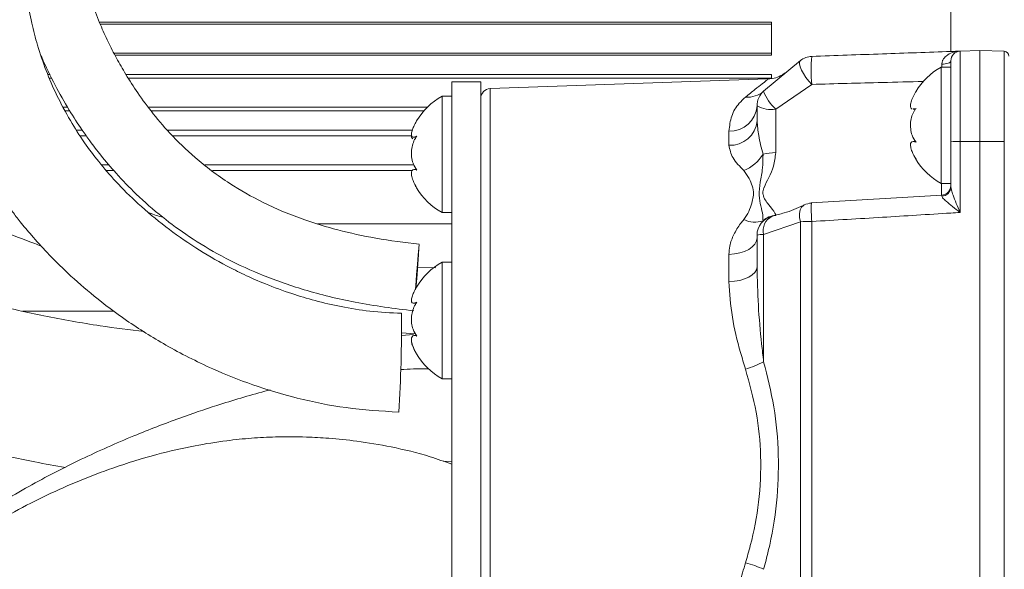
# Model space of a CAD drawing. Header units: millimetres. Extents: x 0 to 8410, y 0 to 5940.
# Tile 282 of 316: x 7193 to 7294, y 2652 to 2709. Entities that reach past the tile are written whole.
import ezdxf

# ---------------------------------------------------------------- set-up
doc = ezdxf.new("R2010")
doc.units = ezdxf.units.MM
doc.header["$LTSCALE"] = 10

msp = doc.modelspace()

# ---------------------------------------------------------------- linework, layer by layer
at = {"color": 7, "linetype": 'Continuous', "lineweight": 0}
for p, q in [((7288.81726, 2705.338362), (7288.81726, 2772.374752)), ((7200.964893, 2708.355966), (7270.317259, 2708.355966)), ((7270.317259, 2704.951081), (7270.317259, 2708.355966)), ((7202.57094, 2704.951081), (7270.317259, 2704.951081)), ((7289.782363, 2705.372068), (7291.817258, 2705.443117)), ((7291.817258, 2696.065757), (7291.817258, 2705.443117)), ((7291.817258, 2705.443117), (7294.334713, 2705.3552)), ((7269.499782, 2701.243046), (7273.29849, 2704.406592)), ((7288.81726, 2703.724), (7287.817258, 2703.724)), ((7287.817258, 2703.724), (7287.817258, 2691.724006)), ((7288.81726, 2703.381333), (7288.81726, 2704.372677)), ((7195.653643, 2702.951077), (7195.877205, 2702.951077)), ((7203.711773, 2702.951077), (7270.317259, 2702.951077)), ((7269.905317, 2702.508006), (7241.282369, 2701.508466)), ((7270.317259, 2702.547881), (7270.317259, 2702.951077)), ((7271.650317, 2703.072938), (7271.745916, 2703.151885)), ((7288.81726, 2703.381333), (7288.81726, 2700.016025)), ((7240.317266, 2702.224764), (7237.31726, 2702.224764)), ((7237.31726, 2624.318186), (7237.31726, 2702.224764)), ((7240.317266, 2624.318186), (7240.317266, 2702.224764)), ((7237.31726, 2700.724754), (7236.317257, 2700.724754)), ((7236.317257, 2700.724754), (7236.317257, 2689.673397)), ((7268.817264, 2698.183271), (7268.817264, 2699.738297)), ((7285.224582, 2699.47401), (7284.938569, 2699.426148)), ((7288.81726, 2696.009728), (7288.81726, 2700.016025)), ((7197.427566, 2699.224267), (7197.901364, 2699.224267)), ((7206.277276, 2699.224267), (7234.4564, 2699.224267)), ((7284.938569, 2699.395183), (7285.168241, 2699.395183)), ((7198.601659, 2697.224263), (7199.195395, 2697.224263)), ((7207.98334, 2697.224263), (7233.252044, 2697.224263)), ((7233.385916, 2696.503166), (7233.648698, 2696.503166)), ((7285.181011, 2696.052852), (7284.931715, 2696.052852)), ((7288.81726, 2691.368821), (7288.81726, 2696.009728)), ((7291.817258, 2594.087008), (7291.817258, 2696.065757)), ((7201.674993, 2693.074766), (7202.439348, 2693.074766)), ((7212.620269, 2693.074766), (7233.265291, 2693.074766)), ((7233.694564, 2693.169835), (7233.478184, 2693.169835)), ((7287.817258, 2691.724006), (7288.81726, 2691.724006)), ((7288.81726, 2691.362265), (7288.81726, 2691.51226)), ((7287.877987, 2690.531048), (7274.422753, 2689.723525)), ((7236.317257, 2689.673397), (7236.317257, 2688.724759)), ((7236.317257, 2688.724759), (7237.31726, 2688.724759)), ((7268.817264, 2683.119241), (7268.817264, 2686.391089)), ((7237.31726, 2683.599773), (7236.317257, 2683.599773)), ((7236.317257, 2683.599773), (7236.317257, 2671.599749)), ((7235.661323, 2683.014992), (7233.793373, 2683.086518)), ((7233.385901, 2679.378155), (7233.648698, 2679.378155)), ((7193.028803, 2678.574774), (7202.479224, 2678.574774)), ((7233.376692, 2676.165614), (7232.125054, 2676.060888)), ((7232.129703, 2676.311884), (7233.585368, 2676.235917)), ((7233.694564, 2676.044825), (7233.478184, 2676.044825)), ((7236.317257, 2671.599749), (7237.31726, 2671.599749)), ((7236.421595, 2663.088355), (7237.31726, 2663.047406))]:
    msp.add_line(p, q, dxfattribs=at)
at = {"color": 8, "linetype": 'Continuous', "lineweight": 0}
for p, q in [((7201.054747, 2708.147827), (7270.317259, 2708.147827)), ((7202.466155, 2705.15922), (7270.317259, 2705.15922)), ((7289.782363, 2705.372068), (7289.782363, 2696.062032)), ((7294.334713, 2696.061167), (7294.334713, 2705.3552)), ((7287.883329, 2703.681323), (7287.886526, 2704.018268)), ((7195.813383, 2702.581945), (7196.055303, 2702.581945)), ((7203.946511, 2702.581945), (7270.317259, 2702.581945)), ((7241.282369, 2701.508466), (7241.282369, 2660.474751)), ((7274.470198, 2701.9496), (7270.747463, 2699.392113)), ((7197.230469, 2699.593368), (7197.68713, 2699.593368)), ((7206.008311, 2699.593368), (7234.805043, 2699.593368)), ((7270.747463, 2699.392113), (7270.747463, 2694.906476)), ((7198.974471, 2696.643803), (7199.606712, 2696.643803)), ((7208.528529, 2696.643803), (7233.172323, 2696.643803)), ((7265.921961, 2695.664886), (7265.921961, 2697.11605)), ((7289.782363, 2696.062032), (7291.817258, 2696.065757)), ((7289.782363, 2696.062032), (7289.782363, 2688.739363)), ((7291.817258, 2696.065757), (7294.334713, 2696.061167)), ((7294.334713, 2594.082418), (7294.334713, 2696.061167)), ((7201.174046, 2693.655226), (7201.946612, 2693.655226)), ((7211.84736, 2693.655226), (7233.302008, 2693.655226)), ((7287.852164, 2690.481964), (7287.852164, 2691.724006)), ((7287.886526, 2690.419021), (7287.879574, 2690.506521)), ((7223.476152, 2687.574747), (7237.31726, 2687.574747)), ((7273.29849, 2687.788043), (7269.499782, 2686.469856)), ((7273.29849, 2594.032768), (7273.29849, 2687.788043)), ((7274.470198, 2687.810573), (7274.470198, 2594.055328)), ((7269.499782, 2686.469856), (7269.499782, 2673.340175)), ((7265.921961, 2681.606922), (7265.921961, 2684.413019)), ((7241.282369, 2660.474751), (7241.282369, 2619.441065))]:
    msp.add_line(p, q, dxfattribs=at)
at = {"color": 8, "linetype": 'Continuous', "lineweight": 0, "flags": 128}
for points in [[(7274.470198, 2701.9496), (7274.156819, 2702.29328), (7273.865032, 2702.667716), (7273.611288, 2703.051749), (7273.409891, 2703.423801), (7273.272182, 2703.762832), (7273.205931, 2704.049799), (7273.214872, 2704.268488), (7273.29849, 2704.406592)], [(7287.886526, 2704.018268), (7288.071449, 2704.029086), (7288.247439, 2704.051975), (7288.408327, 2704.086128), (7288.54845, 2704.130325), (7288.662891, 2704.183045), (7288.747634, 2704.242441), (7288.799699, 2704.306397), (7288.81726, 2704.372677)], [(7273.684832, 2689.513925), (7273.611288, 2689.473155), (7273.409891, 2689.277324), (7273.272182, 2688.99295), (7273.205931, 2688.636038), (7273.214872, 2688.226703), (7273.29849, 2687.788043)], [(7268.817264, 2686.126176), (7268.762144, 2685.799095), (7268.598813, 2685.484025), (7268.333274, 2685.192558), (7267.975281, 2684.935394), (7267.537992, 2684.72198), (7267.037469, 2684.560183), (7266.492116, 2684.455905), (7265.921961, 2684.413019)], [(7268.817264, 2683.119241), (7268.762144, 2682.830486), (7268.598813, 2682.552371), (7268.333274, 2682.295057), (7267.975281, 2682.068053), (7267.537992, 2681.879643), (7267.037469, 2681.7368), (7266.492116, 2681.644771), (7265.921961, 2681.606922)]]:
    msp.add_lwpolyline(points, dxfattribs=at)
at = {"color": 7, "linetype": 'Continuous', "lineweight": 0, "flags": 128}
for points in [[(7233.735378, 2682.330254), (7233.819674, 2683.426264), (7233.890082, 2684.37064), (7233.938943, 2685.061041), (7233.960996, 2685.422632), (7233.953829, 2685.416284), (7233.91823, 2685.042653), (7233.858044, 2684.342209), (7233.779813, 2683.390889), (7233.691986, 2682.291779), (7233.604114, 2681.16397), (7233.579959, 2680.848751)], [(7233.624439, 2680.928561), (7233.646314, 2681.201402), (7233.735378, 2682.330254)]]:
    msp.add_lwpolyline(points, dxfattribs=at)
at = {"color": 7, "linetype": 'Continuous', "lineweight": 0}
for centre, radius, start, end in [((7274.539995, 2702.83857), 2, 92, 128.37099379), ((7289.817261, 2704.372673), 1, 92, 180), ((7294.317261, 2704.855518), 0.5, 0, 88), ((7291.216243, 2697.604621), 7, 119.04974724, 149.17324325), ((7241.317261, 2700.509071), 1, 92, 180), ((7239.716243, 2694.60537), 7, 119.04974724, 149.33627736), ((7270.817261, 2699.738297), 2, 131.20369917, 180), ((7239.716243, 2694.60537), 7, 149.33627736, 152.51125362), ((7291.216243, 2697.843399), 7, 210.39715205, 240.95025276), ((7239.716243, 2694.844148), 7, 207.43744335, 210.5143211), ((7239.716243, 2694.844148), 7, 210.5143211, 240.95025276), ((7287.817236, 2691.512301), 1.000023, 273.45119911, 359.99766937), ((7274.539995, 2687.705971), 2, 93.32400913, 115.31415344), ((7270.817261, 2686.3911), 2, 103.22412591, 180), ((7239.716243, 2677.48037), 7, 119.04974724, 149.33623771), ((7239.716243, 2677.48037), 7, 149.33623771, 152.51134612), ((7098.83773, 2676.726259), 133.293905, 356.30929597, 0.69478696), ((7239.716243, 2677.719148), 7, 207.43736953, 210.51437244), ((7239.716243, 2677.719148), 7, 210.51437244, 240.95025276)]:
    msp.add_arc(centre, radius, start, end, dxfattribs=at)
at = {"color": 8, "linetype": 'Continuous', "lineweight": 0}
for centre, radius, start, end in [((7288.591785, 2703.393477), 14.19521, 174.16201493, 185.83798507), ((7267.827692, 2703.186447), 2.563726, 265.53868278, 310.708484), ((7273.563522, 2702.636356), 4.295963, 198.92499294, 229.04145807), ((7266.00812, 2699.930439), 2.815707, 268.24650264, 356.08713376), ((7270.292185, 2702.407789), 3.049849, 241.07891435, 278.58515039), ((7266.056319, 2698.433927), 2.772299, 267.22208608, 354.81255591), ((7289.547126, 2691.472387), 4.595669, 87.0659424, 99.13819385), ((7265.801439, 2696.977085), 4.265158, 293.00502711, 328.44140946), ((7270.730616, 2689.640754), 5.265749, 89.81668311, 104.23462869), ((7287.844526, 2691.391103), 0.972988, 272.47394474, 358.68781672), ((7288.962029, 2689.109823), 14.549955, 177.66506306, 185.12309527), ((7270.810996, 2686.387373), 2.035884, 91.78830111, 132.49120183), ((7271.085821, 2686.869837), 1.635697, 115.97699774, 194.15420134), ((7268.588065, 2690.063149), 2.333955, 241.32991338, 291.29807644), ((7274.471599, 2657.258958), 30.551615, 90.00262666, 92.20056145), ((7269.400947, 2684.329872), 2.142265, 87.3556929, 105.81076033), ((7265.314194, 2681.099258), 8.816037, 285.21755536, 298.34435756), ((7264.19391, 2640.242686), 12.846893, 65.60605934, 74.49455266)]:
    msp.add_arc(centre, radius, start, end, dxfattribs=at)
at = {"color": 7, "linetype": 'Continuous', "lineweight": 0}
for points, knots in [([(7280.29726, 2788.674715), (7278.184094, 2788.674941), (7274.263811, 2788.675358), (7268.84239, 2788.562626), (7264.363238, 2788.332893), (7260.701751, 2788.025375), (7256.569865, 2787.549658), (7251.632361, 2786.744808), (7245.529161, 2785.300094), (7239.320456, 2783.290517), (7233.112989, 2780.671282), (7227.18485, 2777.615213), (7220.950976, 2773.884269), (7214.572569, 2769.453368), (7208.130733, 2764.233636), (7202.643873, 2759.054758), (7198.141203, 2754.129717), (7194.696598, 2749.79208), (7191.908143, 2745.708821), (7189.93888, 2742.34143), (7188.50487, 2739.552313), (7187.413105, 2737.192922), (7186.371931, 2734.65005), (7185.389399, 2731.861642), (7184.530304, 2728.912666), (7183.874101, 2726.046644), (7183.438483, 2723.519211), (7183.171258, 2721.3947), (7182.995745, 2719.366408), (7182.894384, 2717.104809), (7182.912445, 2714.499819), (7183.095481, 2711.713695), (7183.45318, 2708.899863), (7184.05561, 2705.73675), (7184.997836, 2702.2361), (7186.392745, 2698.443108), (7188.0531, 2694.946577), (7189.76878, 2691.998344), (7191.094291, 2690.034791), (7192.068126, 2688.708292), (7192.880464, 2687.657179), (7194.041611, 2686.256262), (7195.65023, 2684.482066), (7197.779641, 2682.370771), (7200.489024, 2680.000858), (7203.828859, 2677.490981), (7207.87937, 2674.942374), (7212.265194, 2672.713288), (7216.831463, 2670.88647), (7221.436515, 2669.501689), (7226.495188, 2668.484892), (7230.035488, 2668.261104), (7231.855209, 2668.146077)], [0, 0, 0, 0, 0.0243904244, 0.0452483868, 0.062587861, 0.0762003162, 0.087772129, 0.1108413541, 0.1344738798, 0.1615726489, 0.18899283, 0.2168001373, 0.2445905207, 0.281758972, 0.3189785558, 0.3578393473, 0.3882390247, 0.4171263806, 0.4430352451, 0.4675097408, 0.481723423, 0.4963363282, 0.5123774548, 0.5299558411, 0.5490565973, 0.5679130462, 0.5837186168, 0.596440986, 0.6077920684, 0.6218803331, 0.6387177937, 0.6562849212, 0.6738264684, 0.6913047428, 0.7155665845, 0.7394951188, 0.7626462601, 0.7816432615, 0.7959311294, 0.8007959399, 0.8077039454, 0.8172773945, 0.8293899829, 0.8439004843, 0.8606351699, 0.8793814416, 0.8999833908, 0.9223531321, 0.9402593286, 0.9591220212, 0.978988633, 1, 1, 1, 1]), ([(7232.121672, 2678.342584), (7231.035222, 2678.394299), (7228.936081, 2678.494219), (7225.961435, 2678.989087), (7223.276787, 2679.609672), (7220.663612, 2680.390675), (7218.210658, 2681.294698), (7215.991964, 2682.270801), (7213.550527, 2683.492085), (7210.784057, 2685.110964), (7207.700915, 2687.281321), (7204.966869, 2689.576212), (7202.709734, 2691.823756), (7200.883491, 2693.945029), (7199.320253, 2696.037898), (7197.854528, 2698.329303), (7196.543109, 2700.798636), (7195.427191, 2703.385445), (7194.58042, 2705.87258), (7193.929677, 2708.371181), (7193.462197, 2710.889002), (7193.186042, 2713.408523), (7193.095209, 2715.628306), (7193.118813, 2717.649834), (7193.251677, 2719.816137), (7193.572321, 2722.407176), (7194.134482, 2725.284777), (7194.919907, 2728.18738), (7195.862937, 2730.921012), (7196.849744, 2733.312898), (7197.82661, 2735.38782), (7198.801107, 2737.250956), (7199.825644, 2739.037523), (7200.978578, 2740.884653), (7202.649354, 2743.339725), (7205.12491, 2746.571856), (7208.608729, 2750.52595), (7212.729046, 2754.600006), (7216.776616, 2758.119312), (7220.434383, 2760.996115), (7223.584567, 2763.287603), (7226.7443, 2765.412156), (7230.004601, 2767.431981), (7233.642009, 2769.485972), (7237.930775, 2771.635961), (7243.064848, 2773.787245), (7248.992552, 2775.690882), (7255.672011, 2777.162308), (7263.131903, 2778.091839), (7271.427559, 2778.474961), (7277.236532, 2778.474863), (7280.29726, 2778.474811)], [0, 0, 0, 0, 0.0138887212, 0.026834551, 0.0388388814, 0.0498714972, 0.0629960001, 0.0741948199, 0.083471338, 0.1017926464, 0.1212488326, 0.1417429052, 0.1608692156, 0.1776089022, 0.1933983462, 0.2117881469, 0.2330874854, 0.2539578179, 0.2752116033, 0.2938319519, 0.3149484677, 0.3369815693, 0.3555996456, 0.3691714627, 0.3863819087, 0.4079533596, 0.4312199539, 0.4552746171, 0.4774191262, 0.4960876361, 0.5115213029, 0.5257858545, 0.5393542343, 0.5529426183, 0.5684515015, 0.5954400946, 0.6267521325, 0.6600340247, 0.6919700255, 0.7124263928, 0.7321574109, 0.7511127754, 0.7692329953, 0.7883833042, 0.8112483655, 0.8368366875, 0.8644302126, 0.893954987, 0.9258263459, 0.9609181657, 1, 1, 1, 1]), ([(7233.961265, 2685.466412), (7232.45875, 2685.649799), (7229.61099, 2685.997377), (7225.661254, 2686.869071), (7221.72742, 2688.049386), (7217.92559, 2689.639792), (7214.100184, 2691.824069), (7210.904095, 2694.247663), (7208.287451, 2696.796233), (7206.30878, 2699.124827), (7204.776881, 2701.234646), (7203.577654, 2703.125341), (7202.600284, 2704.859002), (7201.741564, 2706.566662), (7200.904786, 2708.447905), (7200.054061, 2710.670307), (7199.252377, 2713.247464), (7198.623405, 2715.926385), (7198.21087, 2718.440133), (7197.97313, 2720.757769), (7197.873052, 2723.00493), (7197.918612, 2726.098317), (7198.357461, 2730.14778), (7199.606334, 2735.163034), (7201.502267, 2739.773234), (7203.792327, 2743.788198), (7206.191337, 2747.134847), (7208.77264, 2750.091291), (7211.201868, 2752.456216), (7213.37545, 2754.368026), (7215.550081, 2756.145073), (7218.252744, 2758.193058), (7221.716753, 2760.609253), (7225.830718, 2763.240722), (7230.210464, 2765.820386), (7234.411218, 2768.127928), (7238.147239, 2770.073853), (7241.404702, 2771.705586), (7244.411493, 2773.156047), (7247.670006, 2774.602467), (7250.034614, 2775.641532), (7251.482075, 2776.12499), (7251.535515, 2776.142839)], [0, 0, 0, 0, 0.0254105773, 0.0481613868, 0.068660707, 0.0963054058, 0.1212554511, 0.1511475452, 0.1769644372, 0.1996262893, 0.2201699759, 0.2379791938, 0.2538617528, 0.2698108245, 0.2863773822, 0.306875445, 0.3320407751, 0.3580436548, 0.3809984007, 0.4014675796, 0.4221028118, 0.4431088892, 0.4870946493, 0.5340941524, 0.581656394, 0.6165067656, 0.6491529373, 0.679339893, 0.7052322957, 0.7225702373, 0.7402643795, 0.7628926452, 0.7904923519, 0.8229602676, 0.8565937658, 0.8864642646, 0.9124389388, 0.9345501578, 0.953420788, 0.9731927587, 0.999010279, 1, 1, 1, 1]), ([(7077.990676, 2744.162205), (7077.995254, 2744.158813), (7078.010333, 2744.147637), (7078.25511, 2744.10066), (7078.880922, 2743.92322), (7079.884944, 2743.563696), (7081.363885, 2742.945147), (7083.427021, 2741.988328), (7086.066108, 2740.68197), (7089.055838, 2739.148803), (7092.097945, 2737.556577), (7094.981633, 2736.02686), (7097.78381, 2734.52465), (7100.766743, 2732.911374), (7104.298426, 2730.986063), (7108.556113, 2728.651368), (7113.264603, 2726.062892), (7118.082069, 2723.421288), (7122.515636, 2720.998522), (7126.380586, 2718.890043), (7129.356657, 2717.266926), (7131.511493, 2716.093908), (7133.243758, 2715.152485), (7135.228251, 2714.076356), (7140.098457, 2711.444882), (7147.034862, 2707.74448), (7155.450215, 2703.395392), (7163.105446, 2699.572408), (7171.049228, 2695.723878), (7179.290601, 2691.858956), (7187.149909, 2688.410269), (7192.243337, 2686.273834), (7194.73521, 2685.359557), (7194.954242, 2685.279194)], [0, 0, 0, 0, 0.0105319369, 0.0346951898, 0.0606647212, 0.0887553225, 0.1189604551, 0.1515850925, 0.1866264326, 0.2198007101, 0.2497463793, 0.27602558, 0.2982816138, 0.3219667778, 0.3500654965, 0.3830398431, 0.4213167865, 0.4574669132, 0.491132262, 0.5196425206, 0.5425093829, 0.5562959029, 0.5666847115, 0.5802902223, 0.5995649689, 0.67256945, 0.7298003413, 0.7788219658, 0.8341224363, 0.8962430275, 0.9501028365, 0.9956141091, 1, 1, 1, 1]), ([(7205.594401, 2676.462028), (7204.076848, 2676.644406), (7200.606366, 2677.061485), (7195.398975, 2678.023235), (7189.932994, 2679.22369), (7184.435293, 2680.642037), (7178.548863, 2682.36849), (7172.467148, 2684.36199), (7166.523432, 2686.464405), (7160.903027, 2688.531543), (7155.457026, 2690.563163), (7149.988228, 2692.665867), (7144.583139, 2694.825008), (7139.49581, 2696.941218), (7134.81008, 2698.952933), (7129.978063, 2701.074532), (7124.68481, 2703.427054), (7118.915022, 2706.012105), (7113.19406, 2708.643158), (7107.702728, 2711.220654), (7102.404299, 2713.738351), (7097.265003, 2716.202159), (7092.872257, 2718.326572), (7089.249982, 2720.081673), (7086.531272, 2721.398417), (7084.317319, 2722.467389), (7082.572987, 2723.306484), (7081.295267, 2723.923762), (7080.422877, 2724.368427), (7080.360326, 2724.395158), (7080.334867, 2724.406037)], [0, 0, 0, 0, 0.0294120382, 0.0672621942, 0.101846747, 0.1370898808, 0.1765967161, 0.2200142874, 0.2604933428, 0.2980893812, 0.3355904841, 0.3728474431, 0.4115972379, 0.4483283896, 0.4801264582, 0.5112527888, 0.5515920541, 0.594278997, 0.6363902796, 0.6777711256, 0.7180779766, 0.7592403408, 0.8031058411, 0.8335118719, 0.8644778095, 0.8944191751, 0.9235780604, 0.9521824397, 0.9805384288, 1, 1, 1, 1]), ([(7073.158438, 2711.265031), (7073.140871, 2711.267914), (7073.005338, 2711.290162), (7073.697416, 2710.992058), (7074.604024, 2710.527459), (7076.072931, 2709.802628), (7078.00268, 2708.858221), (7080.445079, 2707.680303), (7083.27573, 2706.312704), (7086.4116, 2704.795242), (7089.823625, 2703.145875), (7094.450304, 2700.917209), (7100.241856, 2698.148086), (7107.180933, 2694.902458), (7114.179992, 2691.682735), (7121.553735, 2688.369626), (7129.248264, 2685.08694), (7136.140661, 2682.228553), (7141.775722, 2679.931051), (7146.500717, 2678.035305), (7151.459691, 2676.089902), (7157.122235, 2673.95072), (7162.288849, 2672.127796), (7166.455337, 2670.72941), (7169.192788, 2669.83724), (7171.679463, 2669.046096), (7174.274213, 2668.240605), (7177.198712, 2667.360243), (7180.354774, 2666.446486), (7184.279172, 2665.361078), (7188.922092, 2664.180894), (7193.535407, 2663.120276), (7196.403976, 2662.627308), (7197.465102, 2662.444952)], [0, 0, 0, 0, 0.0054322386, 0.0419103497, 0.0767735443, 0.1099030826, 0.1417193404, 0.1727477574, 0.2031540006, 0.2327030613, 0.2616214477, 0.2898292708, 0.3432719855, 0.3933484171, 0.441603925, 0.4933057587, 0.5492691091, 0.6010829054, 0.6348584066, 0.6644695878, 0.6973183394, 0.7352654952, 0.7784540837, 0.8004672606, 0.8179690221, 0.8326065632, 0.8494961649, 0.8689541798, 0.8898954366, 0.9111183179, 0.9453203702, 0.9797732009, 1, 1, 1, 1]), ([(7194.928627, 2704.951081), (7194.956499, 2704.881662), (7195.374738, 2703.839985), (7196.333792, 2701.946144), (7197.733754, 2699.440135), (7198.968793, 2697.532889), (7200.068267, 2695.980171), (7201.201454, 2694.498506), (7202.757227, 2692.661229), (7204.825029, 2690.521287), (7207.339711, 2688.311536), (7210.283166, 2686.153322), (7213.617332, 2684.153412), (7217.566384, 2682.287533), (7222.189713, 2680.657207), (7227.540239, 2679.330718), (7231.390962, 2678.844163), (7233.42156, 2678.587589)], [0, 0, 0, 0, 0.005623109, 0.0843782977, 0.1553578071, 0.2131769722, 0.2447947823, 0.2879650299, 0.3432813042, 0.4091918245, 0.4842800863, 0.5532612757, 0.6278666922, 0.7085019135, 0.7962499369, 0.8925566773, 1, 1, 1, 1]), ([(7274.470198, 2704.837355), (7276.899366, 2704.922188), (7281.682208, 2705.089217), (7286.785933, 2705.267416), (7289.460663, 2705.360833), (7289.782363, 2705.372068)], [0, 0, 0, 0, 0.4758754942, 0.9369615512, 1, 1, 1, 1]), ([(7271.745655, 2703.152213), (7271.754134, 2703.159112), (7271.770409, 2703.172355), (7271.769245, 2703.171443), (7271.768877, 2703.171092), (7271.76739, 2703.169918), (7271.763504, 2703.166808), (7271.758144, 2703.162536), (7271.749884, 2703.15594), (7271.723941, 2703.135578), (7271.625259, 2703.060146), (7271.423396, 2702.923998), (7271.007617, 2702.70747), (7270.484372, 2702.53483), (7270.06882, 2702.526141), (7269.902769, 2702.522668)], [0, 0, 0, 0, 0.1283570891, 0.2463833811, 0.2973972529, 0.3291350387, 0.3403459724, 0.3460423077, 0.3496820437, 0.3553400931, 0.3797364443, 0.4700749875, 0.5943603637, 0.837909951, 1, 1, 1, 1]), ([(7284.826602, 2699.407432), (7284.7659, 2699.44747), (7284.644348, 2699.527642), (7284.646649, 2699.886626), (7284.787516, 2700.374487), (7285.001606, 2700.841963), (7285.169909, 2701.130328), (7285.224582, 2701.224002)], [0, 0, 0, 0, 0.2257629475, 0.4520717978, 0.6665186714, 0.8916688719, 1, 1, 1, 1]), ([(7285.224582, 2695.973996), (7285.076697, 2696.197745), (7284.820463, 2696.585425), (7284.650958, 2697.346314), (7284.644976, 2698.051119), (7284.787959, 2698.713705), (7285.001555, 2699.178137), (7285.16989, 2699.401453), (7285.224582, 2699.47401)], [0, 0, 0, 0, 0.2355548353, 0.4081353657, 0.5811323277, 0.7450668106, 0.9171710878, 1, 1, 1, 1]), ([(7233.724575, 2696.613524), (7233.576758, 2696.554667), (7233.320647, 2696.45269), (7233.150402, 2696.605283), (7233.147017, 2696.923546), (7233.271652, 2697.356933), (7233.436909, 2697.685302), (7233.512323, 2697.835151)], [0, 0, 0, 0, 0.2668791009, 0.462402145, 0.6583920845, 0.8441106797, 1, 1, 1, 1]), ([(7233.724575, 2693.117294), (7233.576687, 2693.332368), (7233.320453, 2693.70501), (7233.150945, 2694.454828), (7233.144992, 2695.158534), (7233.287989, 2695.828954), (7233.501579, 2696.305434), (7233.669895, 2696.537979), (7233.724575, 2696.613524)], [0, 0, 0, 0, 0.235565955, 0.4081467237, 0.5811459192, 0.7450728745, 0.917184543, 1, 1, 1, 1]), ([(7233.173589, 2696.755234), (7233.166433, 2696.667274), (7233.149116, 2696.454441), (7233.241538, 2696.375836), (7233.295764, 2696.329716)], [0, 0, 0, 0, 0.4132774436, 1, 1, 1, 1]), ([(7285.224582, 2694.224003), (7285.076686, 2694.493479), (7284.820442, 2694.960375), (7284.65095, 2695.532514), (7284.644982, 2695.891154), (7284.787984, 2696.062538), (7285.001562, 2696.060331), (7285.169897, 2695.995165), (7285.224582, 2695.973996)], [0, 0, 0, 0, 0.2355691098, 0.4081478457, 0.5811461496, 0.7450749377, 0.9171852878, 1, 1, 1, 1]), ([(7233.724575, 2691.228542), (7233.576694, 2691.502474), (7233.320464, 2691.977109), (7233.150947, 2692.574086), (7233.144972, 2692.960478), (7233.28798, 2693.16259), (7233.501548, 2693.185302), (7233.669884, 2693.133971), (7233.724575, 2693.117294)], [0, 0, 0, 0, 0.2355525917, 0.4081364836, 0.5811351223, 0.7450643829, 0.9171740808, 1, 1, 1, 1]), ([(7233.510058, 2691.619131), (7233.527472, 2691.581147), (7233.584941, 2691.455802), (7233.667225, 2691.321881), (7233.724575, 2691.228542)], [0, 0, 0, 0, 0.3030329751, 1, 1, 1, 1]), ([(7273.68402, 2689.516637), (7273.653193, 2689.501078), (7272.971744, 2689.157152), (7271.8492, 2688.719982), (7270.78618, 2688.469552), (7270.364459, 2688.370201)], [0, 0, 0, 0, 0.0277899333, 0.6143043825, 1, 1, 1, 1]), ([(7207.536708, 2688.224825), (7207.296141, 2688.293868), (7206.816013, 2688.431665), (7206.346179, 2688.600794), (7206.111754, 2688.685182)], [0, 0, 0, 0, 0.50104639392, 1, 1, 1, 1]), ([(7233.724575, 2679.488513), (7233.576765, 2679.429663), (7233.320659, 2679.327695), (7233.150402, 2679.480234), (7233.146998, 2679.798509), (7233.271641, 2680.2319), (7233.436904, 2680.560281), (7233.512323, 2680.71014)], [0, 0, 0, 0, 0.26686237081, 0.46238615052, 0.65837806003, 0.84409892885, 1, 1, 1, 1]), ([(7233.724575, 2675.992283), (7233.576687, 2676.207357), (7233.320453, 2676.579998), (7233.150944, 2677.329819), (7233.144996, 2678.033531), (7233.287979, 2678.703962), (7233.501584, 2679.180429), (7233.669896, 2679.412968), (7233.724575, 2679.488513)], [0, 0, 0, 0, 0.2355659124, 0.4081462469, 0.5811452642, 0.7450789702, 0.9171843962, 1, 1, 1, 1]), ([(7233.724575, 2674.103531), (7233.576687, 2674.377487), (7233.320456, 2674.852145), (7233.150944, 2675.449104), (7233.144993, 2675.835496), (7233.287988, 2676.037619), (7233.501574, 2676.060292), (7233.669895, 2676.008959), (7233.724575, 2675.992283)], [0, 0, 0, 0, 0.23556893, 0.4081483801, 0.5811474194, 0.7450771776, 0.9171877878, 1, 1, 1, 1]), ([(7233.173589, 2675.56912), (7233.167308, 2675.508389), (7233.151523, 2675.355764), (7233.291893, 2674.928924), (7233.501115, 2674.48015), (7233.66978, 2674.195883), (7233.724575, 2674.103531)], [0, 0, 0, 0, 0.2054970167, 0.5164323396, 0.8429005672, 1, 1, 1, 1]), ([(7234.929781, 2672.612611), (7234.854953, 2672.61549), (7233.898648, 2672.652285), (7232.934439, 2672.587737), (7232.045676, 2672.52824)], [0, 0, 0, 0, 0.0782464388, 1, 1, 1, 1]), ([(7218.585069, 2670.434687), (7218.397578, 2670.389016), (7217.382799, 2670.141828), (7215.54539, 2669.602167), (7212.622299, 2668.705856), (7208.93157, 2667.444366), (7204.247428, 2665.635863), (7199.020348, 2663.31443), (7193.581383, 2660.519106), (7188.516646, 2657.443948), (7183.879939, 2654.130617), (7179.727285, 2650.637343), (7176.023285, 2646.862332), (7172.986157, 2643.114568), (7170.695186, 2639.730551), (7169.137864, 2637.013285), (7168.085765, 2634.92989), (7167.249371, 2633.109647), (7166.386362, 2631.031071), (7165.417657, 2628.351742), (7164.419703, 2625.017003), (7163.518076, 2621.108711), (7162.731751, 2616.246506), (7162.242096, 2610.734297), (7162.130471, 2604.82825), (7162.385652, 2599.293317), (7162.924011, 2594.210852), (7163.613234, 2589.710361), (7164.266447, 2586.077532), (7164.794963, 2583.329056), (7165.201643, 2581.273119), (7165.609727, 2579.237092), (7166.098158, 2576.822486), (7166.73454, 2573.707464), (7167.640833, 2569.299315), (7168.774268, 2563.780727), (7170.03141, 2557.505361), (7171.195734, 2551.479932), (7172.254827, 2545.927171), (7173.224052, 2540.843443), (7174.13733, 2536.087948), (7175.034733, 2531.502399), (7175.887515, 2527.336712), (7176.731411, 2523.4577), (7177.607807, 2519.706672), (7178.65133, 2515.663679), (7179.88673, 2511.400049), (7181.254211, 2507.241458), (7182.586692, 2503.683482), (7183.747469, 2500.912493), (7184.70336, 2498.826209), (7185.657446, 2496.901857), (7186.772407, 2494.82949), (7188.209488, 2492.419654), (7189.902783, 2489.914296), (7192.12068, 2487.048923), (7194.735682, 2484.294655), (7197.372657, 2482.274859), (7199.589941, 2481.025165), (7201.552658, 2480.172892), (7203.901944, 2479.471969), (7206.312183, 2479.057177), (7208.434866, 2478.882502), (7210.183826, 2478.836216), (7211.776222, 2478.855636), (7213.511454, 2478.9297), (7215.550511, 2479.069924), (7218.006685, 2479.288189), (7220.611677, 2479.531192), (7223.558149, 2479.789287), (7226.856206, 2480.067023), (7230.845604, 2480.390643), (7235.202434, 2480.734663), (7239.809494, 2481.092523), (7244.189952, 2481.430577), (7248.4049, 2481.757745), (7252.508874, 2482.080258), (7256.727244, 2482.417078), (7260.742085, 2482.743204), (7264.539788, 2483.055039), (7268.30936, 2483.363066), (7272.640834, 2483.710849), (7277.806106, 2484.111514), (7283.765347, 2484.545591), (7290.199214, 2484.976817), (7296.782022, 2485.388182), (7303.436879, 2485.776147), (7310.781817, 2486.182224), (7318.679571, 2486.566769), (7326.852521, 2486.803385), (7334.395535, 2486.857064), (7341.20587, 2486.834416), (7347.299857, 2486.793169), (7352.988826, 2486.751046), (7359.437788, 2486.700436), (7367.11404, 2486.641366), (7376.196498, 2486.579148), (7386.055647, 2486.516829), (7396.332772, 2486.452901), (7406.863544, 2486.386767), (7417.472257, 2486.322098), (7428.355354, 2486.257835), (7439.498015, 2486.20537), (7450.871119, 2486.177799), (7462.37665, 2486.185621), (7473.808263, 2486.211486), (7484.899791, 2486.239769), (7495.398327, 2486.256223), (7504.555124, 2486.266811), (7512.525606, 2486.277402), (7519.572796, 2486.293552), (7526.169855, 2486.313591), (7532.221922, 2486.330691), (7537.626762, 2486.336224), (7542.317317, 2486.322503), (7546.231189, 2486.291562), (7549.365963, 2486.248533), (7551.775631, 2486.20207), (7553.546983, 2486.171372), (7554.729095, 2486.170653), (7555.631313, 2486.248884), (7556.426003, 2486.433845), (7557.207944, 2486.730027), (7557.910049, 2487.119573), (7558.523146, 2487.5735), (7559.08298, 2488.091765), (7559.751717, 2488.93489), (7560.356805, 2490.147524), (7560.6977, 2491.608421), (7560.697091, 2493.145552), (7560.331898, 2494.691215), (7559.627693, 2496.102389), (7558.664085, 2497.256322), (7557.461039, 2498.13216), (7556.387881, 2498.572203), (7555.545455, 2498.750398), (7554.842057, 2498.814652), (7554.011809, 2498.773067), (7552.956933, 2498.51892), (7551.831985, 2497.928073), (7550.759074, 2497.004618), (7550.342746, 2496.109375), (7550.133328, 2495.659056)], [0, 0, 0, 0, 0.0007560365, 0.0040919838, 0.0074441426, 0.0126392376, 0.0191701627, 0.0267681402, 0.0345869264, 0.0426268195, 0.0495225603, 0.0565422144, 0.0636499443, 0.0702838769, 0.0757810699, 0.0801426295, 0.0830127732, 0.0853144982, 0.0883292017, 0.0922582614, 0.0970917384, 0.1028323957, 0.1091051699, 0.1179314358, 0.1263267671, 0.134314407, 0.1419159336, 0.1490068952, 0.1549527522, 0.1587342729, 0.16171482, 0.164408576, 0.1680813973, 0.1728006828, 0.1785836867, 0.1879120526, 0.1972080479, 0.2058093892, 0.2136657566, 0.2207372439, 0.2272595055, 0.2336893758, 0.2400149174, 0.2448596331, 0.2502322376, 0.2561511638, 0.262583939, 0.2694271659, 0.2755372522, 0.2798884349, 0.2834543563, 0.2864594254, 0.2902157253, 0.2949312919, 0.3004682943, 0.3057939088, 0.3139891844, 0.3209335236, 0.3240806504, 0.3279558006, 0.3328335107, 0.3380243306, 0.3421390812, 0.3453786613, 0.3484048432, 0.3514935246, 0.3555223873, 0.360549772, 0.3659240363, 0.3704256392, 0.3767234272, 0.3835147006, 0.3910409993, 0.398495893, 0.4058930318, 0.4118923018, 0.4181356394, 0.4246425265, 0.4307883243, 0.4357871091, 0.4410898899, 0.4469402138, 0.4541563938, 0.4627265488, 0.4715829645, 0.480444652, 0.4893108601, 0.4981791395, 0.5095162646, 0.5203480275, 0.530317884, 0.539310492, 0.5472020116, 0.5541986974, 0.5614743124, 0.5721707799, 0.5837493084, 0.5963236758, 0.6100378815, 0.6234666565, 0.6374932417, 0.6521624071, 0.6675399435, 0.6836923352, 0.7006025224, 0.7180114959, 0.735654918, 0.7533079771, 0.7707540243, 0.7853226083, 0.8003052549, 0.8154783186, 0.8305489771, 0.8451375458, 0.8587713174, 0.8711998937, 0.8824612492, 0.8926407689, 0.9018606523, 0.9101807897, 0.9170784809, 0.9227584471, 0.9274852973, 0.9313867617, 0.9334196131, 0.9366944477, 0.9410847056, 0.9462120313, 0.951824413, 0.9576494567, 0.9627848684, 0.9672293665, 0.972185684, 0.976401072, 0.9800239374, 0.9816211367, 0.9831677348, 0.9853725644, 0.9883675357, 0.9920991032, 0.9960257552, 1, 1, 1, 1]), ([(7237.31726, 2662.774089), (7236.579577, 2663.045546), (7234.541262, 2663.795618), (7231.247117, 2664.556676), (7227.74452, 2665.158709), (7224.827877, 2665.458632), (7222.029548, 2665.612319), (7219.374805, 2665.620291), (7216.624099, 2665.479794), (7213.855173, 2665.198724), (7210.58069, 2664.6718), (7206.647662, 2663.766734), (7201.498089, 2662.180736), (7195.447673, 2659.692023), (7189.996867, 2656.698301), (7185.879469, 2653.865105), (7182.985661, 2651.480036), (7180.429073, 2648.865706), (7178.11172, 2645.97696), (7176.192517, 2643.08276), (7174.711832, 2640.426168), (7173.660705, 2638.244743), (7172.721392, 2636.028873), (7171.718698, 2633.234245), (7170.794876, 2629.872886), (7170.061114, 2626.137036), (7169.581177, 2622.420781), (7169.312746, 2618.708464), (7169.204903, 2614.766318), (7169.327688, 2610.716171), (7169.730293, 2606.688743), (7170.303347, 2603.239464), (7170.942865, 2600.406785), (7171.562247, 2598.043605), (7172.220162, 2595.731094), (7173.063668, 2592.937899), (7174.212668, 2589.273348), (7175.629296, 2584.617839), (7177.102904, 2579.234295), (7178.484218, 2573.598232), (7179.732993, 2567.86469), (7180.772353, 2562.406443), (7181.61191, 2557.363153), (7182.279125, 2552.924851), (7182.882197, 2548.524701), (7183.480135, 2543.716545), (7184.08615, 2538.35029), (7184.785469, 2532.505659), (7185.743395, 2526.288505), (7187.176942, 2520.081548), (7189.022857, 2514.336579), (7190.948754, 2509.843623), (7192.725144, 2506.549477), (7194.259231, 2504.120547), (7195.85503, 2501.925423), (7197.533408, 2499.890122), (7199.452261, 2497.866991), (7201.886107, 2495.758665), (7204.856262, 2493.81207), (7208.024024, 2492.319228), (7211.03494, 2491.243245), (7213.580602, 2490.506417), (7215.650504, 2489.984133), (7217.393942, 2489.58236), (7219.000441, 2489.234823), (7220.061749, 2489.0229), (7220.550026, 2488.925401)], [0, 0, 0, 0, 0.008848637, 0.0244499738, 0.0379711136, 0.048892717, 0.0575042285, 0.0696019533, 0.0788417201, 0.0885676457, 0.1010184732, 0.1162553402, 0.134029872, 0.1616504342, 0.1897864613, 0.2039965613, 0.2182015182, 0.2324103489, 0.2459768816, 0.2612182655, 0.2731728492, 0.2819145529, 0.2898976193, 0.3016327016, 0.3173018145, 0.3317537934, 0.3477259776, 0.3629338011, 0.3772176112, 0.3959655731, 0.4125666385, 0.4269194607, 0.43889765, 0.4483951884, 0.4570533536, 0.468691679, 0.4852173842, 0.5057755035, 0.5304790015, 0.5557147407, 0.5786154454, 0.6037694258, 0.6248709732, 0.6421904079, 0.6600415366, 0.6804884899, 0.7027877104, 0.7276382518, 0.7538312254, 0.7816008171, 0.8087269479, 0.8323645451, 0.8464000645, 0.8593287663, 0.8715951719, 0.8837126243, 0.89590865, 0.910622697, 0.927187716, 0.9430302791, 0.9572429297, 0.9697284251, 0.9782161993, 0.9855306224, 0.9933430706, 1, 1, 1, 1])]:
    msp.add_open_spline(points, degree=3, knots=knots, dxfattribs=at)
at = {"color": 8, "linetype": 'Continuous', "lineweight": 0}
for points, knots in [([(7287.886526, 2704.018268), (7287.899839, 2704.133543), (7287.917529, 2704.286718), (7288.0571, 2704.590617), (7288.378586, 2704.957322), (7289.005439, 2705.273492), (7289.516075, 2705.362139), (7289.779991, 2705.37198), (7289.782363, 2705.372068)], [0, 0, 0, 0, 0.12127935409, 0.16115278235, 0.37095461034, 0.67557967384, 0.99708447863, 1, 1, 1, 1]), ([(7267.62827, 2700.630489), (7267.969416, 2700.907592), (7268.655392, 2701.46479), (7269.496349, 2702.126534), (7270.018883, 2702.530463), (7269.931075, 2702.462552), (7269.907537, 2702.444348)], [0, 0, 0, 0, 0.2459845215, 0.4946251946, 0.8645273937, 1, 1, 1, 1]), ([(7285.987395, 2702.246908), (7284.577446, 2702.210945), (7280.738636, 2702.113031), (7276.899356, 2702.012933), (7274.470198, 2701.9496)], [0, 0, 0, 0, 0.3672880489, 1, 1, 1, 1]), ([(7265.921961, 2697.11605), (7265.984543, 2697.653011), (7266.111415, 2698.741592), (7266.800659, 2699.864784), (7267.405537, 2700.424417), (7267.62827, 2700.630489)], [0, 0, 0, 0, 0.380798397, 0.7719926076, 1, 1, 1, 1]), ([(7268.817264, 2698.183271), (7268.861621, 2697.675376), (7268.962055, 2696.525388), (7269.266062, 2695.382793), (7269.435803, 2694.744829)], [0, 0, 0, 0, 0.4416522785, 1, 1, 1, 1]), ([(7267.468314, 2693.051133), (7267.040294, 2693.482169), (7266.199405, 2694.328985), (7266.013324, 2695.224967), (7265.921961, 2695.664886)], [0, 0, 0, 0, 0.50900894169, 1, 1, 1, 1]), ([(7269.435803, 2694.744829), (7269.432842, 2694.263203), (7269.4264, 2693.215726), (7269.128258, 2691.840683), (7268.93261, 2690.150207), (7269.435684, 2688.707146), (7269.435777, 2688.073163), (7269.435803, 2687.888596)], [0, 0, 0, 0, 0.1584727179, 0.3446585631, 0.5302209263, 0.8632365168, 1, 1, 1, 1]), ([(7270.747463, 2694.906476), (7270.692399, 2694.432929), (7270.534318, 2693.07344), (7269.805164, 2691.969816), (7269.464021, 2691.092734), (7269.403716, 2690.847798), (7269.485466, 2690.213674), (7270.091799, 2689.459685), (7270.605136, 2688.826971), (7270.740983, 2688.518669), (7270.746135, 2688.44202), (7270.747463, 2688.422266)], [0, 0, 0, 0, 0.1484913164, 0.426298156, 0.4294660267, 0.5071899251, 0.5253836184, 0.7056830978, 0.9146462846, 0.9780017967, 1, 1, 1, 1]), ([(7267.468314, 2688.015345), (7267.649919, 2688.288714), (7268.015018, 2688.838294), (7268.253798, 2689.640293), (7268.432584, 2690.245332), (7268.495357, 2691.12173), (7268.163028, 2692.064949), (7267.656241, 2692.784359), (7267.468314, 2693.051133)], [0, 0, 0, 0, 0.1588374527, 0.3193265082, 0.4412544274, 0.5008213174, 0.8148932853, 1, 1, 1, 1]), ([(7288.81726, 2691.368821), (7288.830434, 2691.268194), (7288.862002, 2691.027072), (7289.071982, 2690.442428), (7289.383365, 2689.667629), (7289.645487, 2689.057963), (7289.780908, 2688.74275), (7289.782363, 2688.739363)], [0, 0, 0, 0, 0.1497812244, 0.3589012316, 0.66876874, 0.9964403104, 1, 1, 1, 1]), ([(7289.782363, 2688.739363), (7289.779991, 2688.7412), (7289.516045, 2688.945726), (7289.005443, 2689.339929), (7288.378595, 2689.842575), (7288.057095, 2690.144286), (7287.917532, 2690.316982), (7287.89984, 2690.375205), (7287.886526, 2690.419021)], [0, 0, 0, 0, 0.0029151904, 0.3244194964, 0.6290484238, 0.8388477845, 0.8787226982, 1, 1, 1, 1]), ([(7289.782363, 2688.739363), (7289.460663, 2688.718977), (7286.785936, 2688.549487), (7281.682206, 2688.234169), (7276.899366, 2687.95325), (7274.470198, 2687.810573)], [0, 0, 0, 0, 0.06303850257, 0.52412446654, 1, 1, 1, 1]), ([(7265.921961, 2684.413019), (7265.941157, 2684.704121), (7265.987955, 2685.413774), (7266.400191, 2686.494312), (7266.954994, 2687.38462), (7267.352572, 2687.87313), (7267.468314, 2688.015345)], [0, 0, 0, 0, 0.2202762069, 0.5369928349, 0.8652099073, 1, 1, 1, 1]), ([(7268.817264, 2683.119241), (7268.848622, 2681.806368), (7268.911485, 2679.174446), (7269.210192, 2675.90513), (7269.430237, 2673.956147), (7269.499782, 2673.340175)], [0, 0, 0, 0, 0.40502699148, 0.81195983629, 1, 1, 1, 1]), ([(7267.62827, 2672.592345), (7267.454333, 2673.162163), (7266.905016, 2674.961723), (7266.154497, 2678.006031), (7266.000042, 2680.397813), (7265.921961, 2681.606922)], [0, 0, 0, 0, 0.1864105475, 0.5887094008, 1, 1, 1, 1]), ([(7269.499782, 2673.340175), (7269.888293, 2671.803571), (7270.675514, 2668.690033), (7271.12005, 2663.760221), (7270.925109, 2658.742314), (7270.26157, 2654.804268), (7269.666836, 2652.570221), (7269.499782, 2651.942703)], [0, 0, 0, 0, 0.2240949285, 0.4540717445, 0.6785676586, 0.9097133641, 1, 1, 1, 1]), ([(7267.62827, 2652.622017), (7267.800276, 2653.20752), (7268.396856, 2655.238267), (7269.089326, 2658.910639), (7269.300782, 2663.564984), (7268.844117, 2668.226181), (7268.037785, 2671.121757), (7267.62827, 2672.592345)], [0, 0, 0, 0, 0.0907084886, 0.3146117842, 0.5457776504, 0.7693122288, 1, 1, 1, 1]), ([(7265.921961, 2643.239591), (7265.991107, 2644.43064), (7266.131166, 2646.843194), (7266.855089, 2649.999242), (7267.424954, 2651.932329), (7267.62827, 2652.622017)], [0, 0, 0, 0, 0.38544046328, 0.78073712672, 1, 1, 1, 1])]:
    msp.add_open_spline(points, degree=3, knots=knots, dxfattribs=at)

doc.saveas('drawing.dxf')
